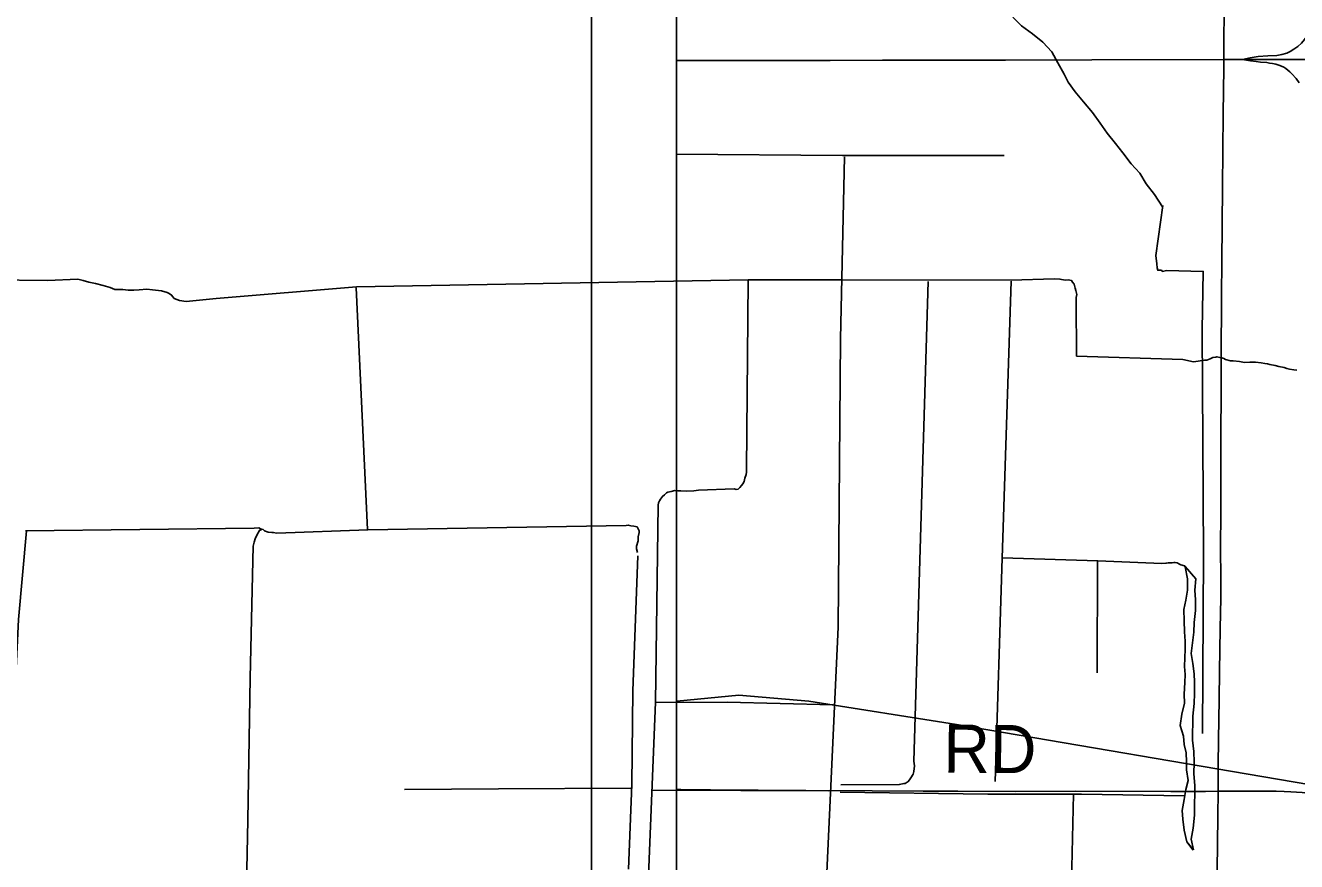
# Model space of a CAD drawing. Extents: x 0 to 34, y 0 to 22.
# Drawn here: x 15.045 to 16.545, y 5.271 to 6.258 of the extents above; entities that cross this region are included whole.
import ezdxf

# ---------------------------------------------------------------- set-up
doc = ezdxf.new("R2010")
doc.units = 0
for name, color, linetype in [('GM_X_County_Road', 7, 'Continuous'), ('GM_X_Interchange_Ramps', 7, 'Continuous'), ('GM_X_Minor_Lake', 7, 'Continuous'), ('GM_X_Minor_River', 7, 'Continuous'), ('GM_X_Rail_Line', 7, 'Continuous'), ('GM_X_Township_Road', 7, 'Continuous'), ('GM_X_Township_Road_Text', 7, 'Continuous'), ('GM_X_US_Route', 7, 'Continuous'), ('SH_Data', 7, 'Continuous')]:
    doc.layers.add(name, color=color, linetype=linetype)

msp = doc.modelspace()

# ---------------------------------------------------------------- linework, layer by layer
at = {"layer": 'GM_X_County_Road'}
for points in [[(16.4593, 6.2176), (16.4599, 6.2957)], [(16.4516, 5.2607), (16.4522, 5.3244), (16.4526, 5.3542), (16.4529, 5.3853), (16.4531, 5.4147), (16.4538, 5.4629), (16.4542, 5.4955), (16.4551, 5.5462), (16.4557, 5.582), (16.4557, 5.6074), (16.4554, 5.6391), (16.4556, 5.6568), (16.4557, 5.6676), (16.4559, 5.7181), (16.456, 5.7368), (16.4563, 5.8623), (16.4567, 5.9399), (16.4569, 5.9784), (16.4578, 6.067), (16.4585, 6.1536), (16.4593, 6.2077), (16.4593, 6.2176)]]:
    msp.add_lwpolyline(points, dxfattribs=at)
at = {"layer": 'GM_X_Interchange_Ramps'}
msp.add_lwpolyline([(16.4814, 6.2175), (16.4908, 6.216), (16.4974, 6.2152), (16.5027, 6.2146), (16.5102, 6.2139), (16.5135, 6.2134), (16.5167, 6.2129), (16.5208, 6.2121), (16.5242, 6.211), (16.5275, 6.2098), (16.5301, 6.2084), (16.5326, 6.2068), (16.535, 6.205), (16.5373, 6.2031), (16.5398, 6.2007), (16.5446, 6.195), (16.5483, 6.1902)], dxfattribs=at)
at = {"layer": 'GM_X_Minor_Lake'}
for points in [[(16.414, 5.6191), (16.4165, 5.6048), (16.4167, 5.5915), (16.4146, 5.5797), (16.4121, 5.5684), (16.4126, 5.5554), (16.4131, 5.5421), (16.4137, 5.5314), (16.4139, 5.5216), (16.4133, 5.5117), (16.4132, 5.5014), (16.4138, 5.4919), (16.4136, 5.4824), (16.4126, 5.4687), (16.4132, 5.4581), (16.4099, 5.4452), (16.4081, 5.4316), (16.4117, 5.419), (16.4127, 5.4091), (16.4148, 5.3995), (16.4153, 5.3889), (16.4152, 5.3794), (16.4172, 5.3668), (16.4144, 5.3562), (16.4126, 5.3444), (16.4101, 5.3316), (16.4111, 5.3213), (16.4128, 5.3083), (16.4159, 5.2946), (16.4238, 5.2849)], [(16.414, 5.619), (16.4165, 5.6048), (16.4167, 5.5915), (16.4146, 5.5797), (16.4121, 5.5684), (16.4126, 5.5554), (16.4131, 5.5421), (16.4137, 5.5314), (16.4139, 5.5216), (16.4133, 5.5117), (16.4132, 5.5014), (16.4138, 5.4919), (16.4136, 5.4824), (16.4126, 5.4687), (16.4132, 5.4581), (16.4099, 5.4452), (16.4081, 5.4316), (16.4117, 5.419), (16.4127, 5.4091), (16.4148, 5.3995), (16.4153, 5.3889), (16.4152, 5.3794), (16.4172, 5.3668), (16.4144, 5.3562), (16.4126, 5.3444), (16.4101, 5.3316), (16.4111, 5.3213), (16.4128, 5.3083), (16.4159, 5.2946), (16.4231, 5.2845)], [(16.4238, 5.2849), (16.4209, 5.2975), (16.4231, 5.3104), (16.4249, 5.3259), (16.4247, 5.3389), (16.4253, 5.3514), (16.4251, 5.3609), (16.4242, 5.3746), (16.4245, 5.3883), (16.4239, 5.4012), (16.4223, 5.4146), (16.4228, 5.4427), (16.4246, 5.4575), (16.4248, 5.4696), (16.425, 5.4829), (16.4244, 5.4928), (16.4227, 5.505), (16.421, 5.5165), (16.4224, 5.5294), (16.4242, 5.5419), (16.4244, 5.5533), (16.4261, 5.5673), (16.426, 5.5799), (16.4254, 5.5913), (16.4264, 5.6046), (16.4139, 5.6192)], [(16.4238, 5.2849), (16.4209, 5.2975), (16.4231, 5.3104), (16.4249, 5.3259), (16.4247, 5.3389), (16.4253, 5.3514), (16.4251, 5.3609), (16.4242, 5.3746), (16.4245, 5.3883), (16.4239, 5.4012), (16.4223, 5.4146), (16.4228, 5.4427), (16.4246, 5.4575), (16.4248, 5.4696), (16.425, 5.4829), (16.4244, 5.4928), (16.4227, 5.505), (16.421, 5.5165), (16.4224, 5.5294), (16.4242, 5.5419), (16.4244, 5.5533), (16.4261, 5.5673), (16.426, 5.5799), (16.4254, 5.5913), (16.4264, 5.6046), (16.414, 5.6191)]]:
    msp.add_lwpolyline(points, dxfattribs=at)
at = {"layer": 'GM_X_Minor_River'}
for points in [[(16.2104, 6.2677), (16.2208, 6.2575), (16.2338, 6.248), (16.2457, 6.2382), (16.2564, 6.2265), (16.2637, 6.2136), (16.2711, 6.2004), (16.2757, 6.1909), (16.2842, 6.1795), (16.2938, 6.1678), (16.3045, 6.1549), (16.3134, 6.1425), (16.3218, 6.1307), (16.3318, 6.1186), (16.3403, 6.1073), (16.3499, 6.0944), (16.3603, 6.0834), (16.3676, 6.0709), (16.3776, 6.0584), (16.3871, 6.0439)], [(15.8133, 6.1059), (16.0093, 6.1044), (16.2001, 6.1042)], [(15.9899, 5.2327), (16.0043, 5.5476), (16.007, 5.8878), (16.012, 6.1029)], [(16.4342, 5.4223), (16.4353, 5.6333), (16.434, 5.8987), (16.4352, 5.9675), (16.3918, 5.9687), (16.3869, 5.9676), (16.3857, 5.9692), (16.3815, 5.9689), (16.3808, 5.9719), (16.3802, 5.9765), (16.3792, 5.9864), (16.3875, 6.0452)], [(16.3859, 6.0394), (16.3859, 6.0394)], [(15.0046, 5.9575), (15.0716, 5.957), (15.1071, 5.9582), (15.1135, 5.9569), (15.12, 5.9549), (15.1279, 5.9532), (15.137, 5.9508), (15.1454, 5.9487), (15.151, 5.9463), (15.1605, 5.9461), (15.1666, 5.9456), (15.1731, 5.9455), (15.1796, 5.9458), (15.1887, 5.9464), (15.1952, 5.9459), (15.2058, 5.9445), (15.2126, 5.9425), (15.2149, 5.9413), (15.2179, 5.9397), (15.2209, 5.9355), (15.2273, 5.9331), (15.2349, 5.9322), (15.2704, 5.9357), (15.4362, 5.9492), (15.8982, 5.9575), (16.0075, 5.9577), (16.2085, 5.9573), (16.2591, 5.9586), (16.266, 5.9585), (16.2721, 5.9573), (16.2759, 5.9576), (16.2797, 5.9567), (16.2808, 5.9548), (16.283, 5.9525), (16.2841, 5.9479), (16.2848, 5.9452), (16.2859, 5.9403), (16.285, 5.9369), (16.2853, 5.9327), (16.2857, 5.8677), (16.4109, 5.8634), (16.4238, 5.8608), (16.4291, 5.8615), (16.4368, 5.8629), (16.4394, 5.8628), (16.4433, 5.8643), (16.4463, 5.8661), (16.4501, 5.8664), (16.4513, 5.8668), (16.4547, 5.866), (16.457, 5.8655), (16.4596, 5.8647), (16.4615, 5.8635), (16.4672, 5.8619), (16.4706, 5.8619), (16.4778, 5.8613), (16.4839, 5.8601), (16.49, 5.8603), (16.4969, 5.8606), (16.5033, 5.8597), (16.5079, 5.8589), (16.5109, 5.8584), (16.5139, 5.8576), (16.52, 5.8567), (16.5242, 5.8555), (16.5306, 5.8542), (16.5337, 5.853), (16.5371, 5.8522), (16.542, 5.8514), (16.5454, 5.8509)], [(15.78, 5.2447), (15.7888, 5.4593), (15.7918, 5.6916), (15.7922, 5.6946), (15.7934, 5.6969), (15.7946, 5.6987), (15.7969, 5.7021), (15.7996, 5.704), (15.802, 5.7062), (15.8035, 5.7069), (15.8073, 5.708), (15.8115, 5.7091), (15.8153, 5.7086), (15.8188, 5.7085), (15.8252, 5.7084), (15.834, 5.7086), (15.8397, 5.7093), (15.8816, 5.7108), (15.8839, 5.7103), (15.8862, 5.7107), (15.8885, 5.7125), (15.8904, 5.7148), (15.892, 5.717), (15.8936, 5.7197), (15.894, 5.7215), (15.8944, 5.7234), (15.896, 5.728), (15.8961, 5.7306), (15.8961, 5.7337), (15.8982, 5.9568)], [(16.0075, 5.3617), (16.0764, 5.3619), (16.0821, 5.3633), (16.0833, 5.3633), (16.0871, 5.3655), (16.0887, 5.3677), (16.0902, 5.37), (16.093, 5.3741), (16.0938, 5.3775), (16.0943, 5.384), (16.0936, 5.3897), (16.1106, 5.9558)], [(16.1895, 5.3658), (16.1977, 5.6291), (16.2085, 5.9562)], [(15.449, 5.6631), (15.4355, 5.9481)], [(14.9451, 5.3093), (15.0069, 5.3397), (15.0185, 5.3467), (15.0251, 5.3561), (15.0259, 5.3595), (15.0285, 5.3761), (15.0371, 5.5569), (15.0466, 5.6613)], [(15.0454, 5.6613), (15.3154, 5.6645), (15.3207, 5.6648), (15.3226, 5.6636), (15.326, 5.6628), (15.3275, 5.6616), (15.3317, 5.66), (15.3363, 5.6596), (15.3378, 5.6595), (15.342, 5.6587), (15.4494, 5.6627), (15.7544, 5.6679), (15.7567, 5.6683), (15.7598, 5.6675), (15.7632, 5.667), (15.767, 5.6662), (15.7696, 5.6616), (15.7695, 5.6593), (15.7683, 5.6544), (15.7682, 5.6498), (15.7666, 5.6434), (15.7665, 5.64), (15.7676, 5.6358)], [(15.3052, 5.0717), (15.3042, 5.1447), (15.3077, 5.3199), (15.3107, 5.4879), (15.3139, 5.6433), (15.3151, 5.6482), (15.3163, 5.652), (15.3187, 5.6569), (15.3214, 5.6618), (15.3249, 5.6632)], [(15.7571, 5.2623), (15.7608, 5.3622), (15.762, 5.4728), (15.7679, 5.632)], [(16.1977, 5.6295), (16.3107, 5.6262), (16.3864, 5.6228), (16.391, 5.6231), (16.3917, 5.6231), (16.394, 5.6238), (16.3986, 5.6237), (16.4005, 5.6241), (16.402, 5.624), (16.4043, 5.6236), (16.407, 5.622), (16.4088, 5.6213), (16.4131, 5.6201), (16.414, 5.619)], [(16.3099, 5.4939), (16.3103, 5.6262)], [(16.416, 5.6178), (16.416, 5.6177)], [(15.788, 5.459), (15.8733, 5.4593), (15.9985, 5.4561)], [(15.4926, 5.3563), (15.6034, 5.3568), (15.7599, 5.3576)], [(15.7854, 5.3556), (15.9933, 5.3547)], [(16.0069, 5.3529), (16.1809, 5.3508), (16.2913, 5.3505), (16.4131, 5.3486)], [(16.2788, 5.1436), (16.2796, 5.247), (16.2822, 5.3507)]]:
    msp.add_lwpolyline(points, dxfattribs=at)
at = {"layer": 'GM_X_Rail_Line'}
for points in [[(17.9656, 8.7159), (17.2709, 8.7114), (16.4652, 8.7133), (16.1653, 8.7131), (15.8135, 8.7139), (15.8135, 3.7571), (15.8234, 3.757), (15.8578, 3.7566), (15.9757, 3.7542), (16.0223, 3.7529), (16.0658, 3.7522), (16.0937, 3.7518), (16.1278, 3.7511), (16.1806, 3.7499), (16.2054, 3.7494), (16.2425, 3.7488), (16.2641, 3.7483), (16.2861, 3.748), (16.3139, 3.7477), (16.3606, 3.7472), (16.4195, 3.7465), (16.438, 3.7464), (17.4277, 3.7348), (17.7194, 3.7358)], [(15.8135, 5.4605), (15.8139, 5.4606), (15.8872, 5.4674), (15.9697, 5.4605), (16.1438, 5.433), (16.5597, 5.3622), (16.6563, 5.3532), (16.7102, 5.353), (16.747, 5.3555), (16.8335, 5.3663), (16.8845, 5.3834), (16.9205, 5.4007), (17.7478, 5.9072), (18.0934, 6.1301), (18.2278, 6.215)]]:
    msp.add_lwpolyline(points, dxfattribs=at)
at = {"layer": 'GM_X_Township_Road'}
for points in [[(15.8135, 5.3562), (15.8186, 5.3561), (15.8537, 5.3559), (15.8877, 5.3555), (15.9101, 5.3554), (15.9415, 5.355), (15.9664, 5.3551), (16.0444, 5.3547), (16.1048, 5.3544), (16.1457, 5.3542), (16.2137, 5.3538), (16.2839, 5.3541), (16.397, 5.3538), (16.4377, 5.3538), (16.4526, 5.3542)], [(16.4526, 5.3542), (16.4758, 5.3543), (16.521, 5.3541), (16.5305, 5.3538), (16.5386, 5.3534), (16.5517, 5.3525), (16.5676, 5.3508), (16.5794, 5.3488), (16.5831, 5.3482)]]:
    msp.add_lwpolyline(points, dxfattribs=at)
at = {"layer": 'GM_X_US_Route'}
for points in [[(16.4814, 6.2175), (16.4906, 6.2197), (16.4998, 6.2211), (16.5113, 6.2218), (16.5218, 6.2225), (16.5277, 6.2233), (16.5336, 6.2249), (16.5377, 6.2269), (16.5422, 6.2297), (16.5468, 6.2331), (16.5509, 6.2368), (16.5548, 6.2413), (16.56, 6.2491), (16.5642, 6.2576), (16.5676, 6.2654), (16.5712, 6.2757), (16.5736, 6.2838)], [(15.8135, 6.2166), (15.8193, 6.2166), (15.8592, 6.2165), (15.8918, 6.2164), (15.9949, 6.2165), (16.0568, 6.2167), (16.1312, 6.217), (16.2019, 6.2168), (16.3036, 6.2171), (16.4593, 6.2176), (16.4784, 6.2175)], [(16.4784, 6.2175), (16.4814, 6.2175), (16.5542, 6.2176), (16.5798, 6.2176), (16.5925, 6.2176), (16.6081, 6.2177)]]:
    msp.add_lwpolyline(points, dxfattribs=at)
at = {"layer": 'SH_Data'}
for p, q in [((15.7135, 10.5647), (15.7135, 3.5647)), ((15.8135, 10.4647), (15.8135, 3.6647))]:
    msp.add_line(p, q, dxfattribs=at)

# ---------------------------------------------------------------- texts
at = {"layer": 'GM_X_Township_Road_Text'}
msp.add_text('RD', height=0.05682, rotation=359.5064, dxfattribs=at).set_placement((16.1283, 5.3762))

doc.saveas('drawing.dxf')
